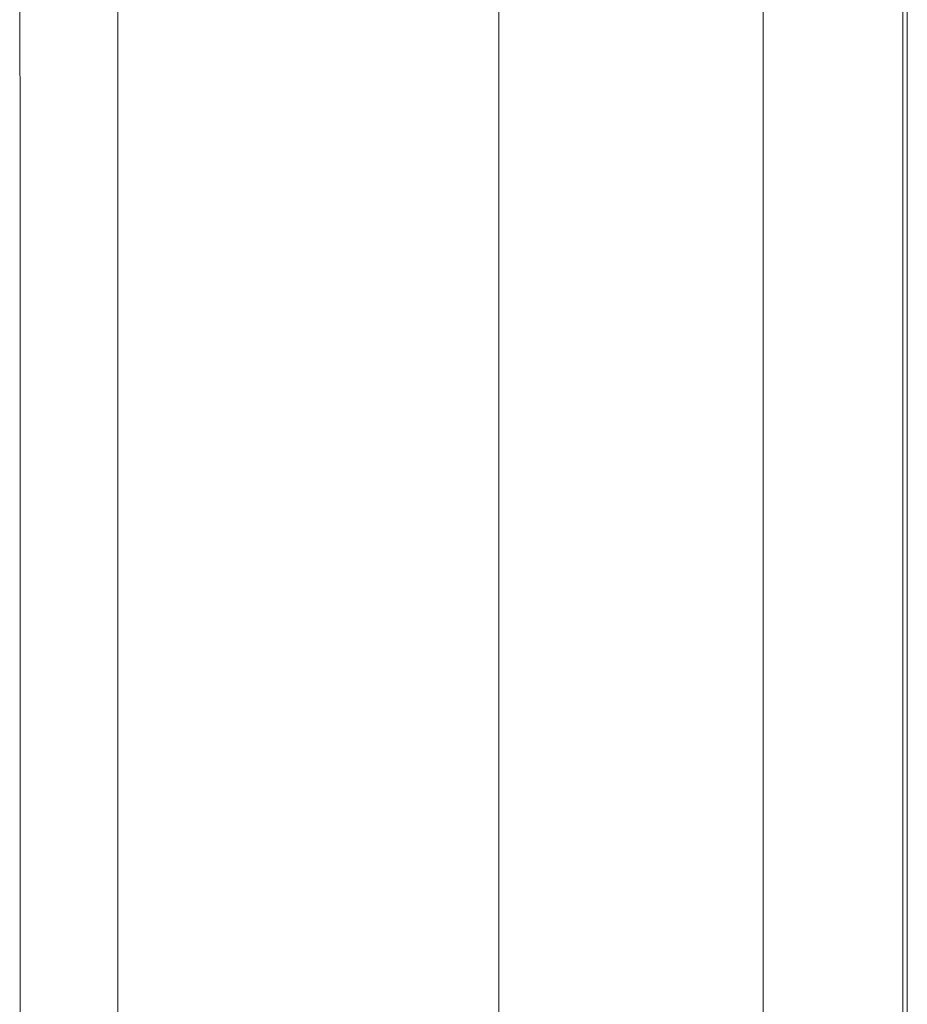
# Model space of a CAD drawing. Header units: millimetres. Extents: x -620 to 6530, y -1325 to 1325.
# Tile 516 of 656: x 45 to 95, y -105 to -50. Entities that reach past the tile are written whole.
import ezdxf

# ---------------------------------------------------------------- set-up
doc = ezdxf.new("R2010")
doc.units = ezdxf.units.MM
doc.layers.add('Plan', color=7, linetype='Continuous', true_color=0xffffff)

msp = doc.modelspace()

# ---------------------------------------------------------------- linework, layer by layer
at = {"layer": 'Plan', "color": 155, "linetype": 'Continuous', "lineweight": 13}
for p, q in [((50.351, 202.5), (50.351, -202.5)), ((71.805, -202.5), (71.805, 202.5)), ((86.672, 202.5), (86.672, -202.5)), ((94.548, -202.5), (94.548, 202.5))]:
    msp.add_line(p, q, dxfattribs=at)
at = {"layer": 'Plan', "color": 155, "linetype": 'Continuous', "lineweight": 18}
msp.add_line((94.797, -202.5), (94.797, 202.5), dxfattribs=at)
msp.add_open_spline([(44.881, -200.819), (44.82, -91.313), (44.82, 91.313), (44.881, 200.819)], degree=3, dxfattribs=at)

doc.saveas('drawing.dxf')
